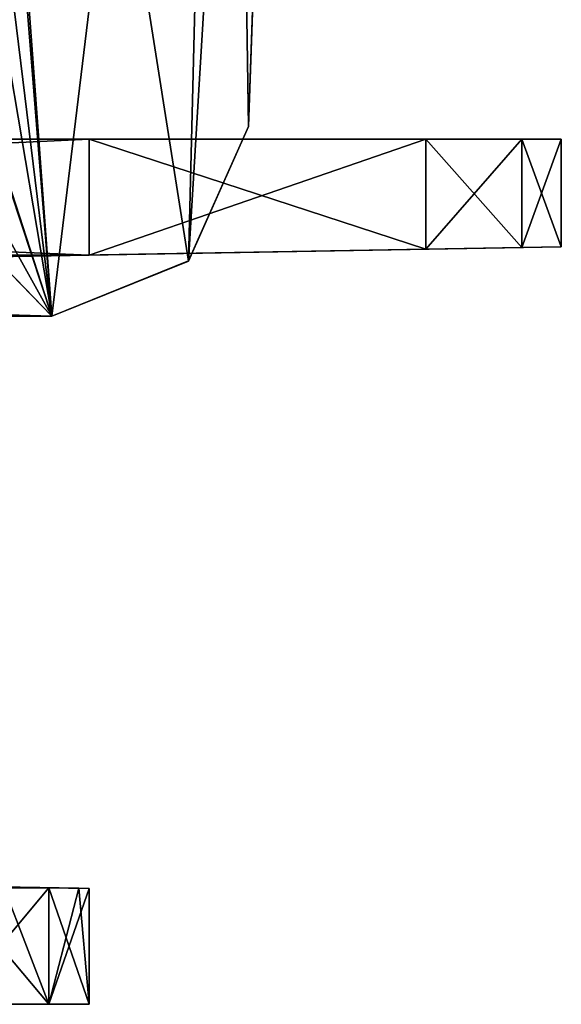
# Model space of a CAD drawing. Header units: millimetres. Extents: x -269 to 269, y -42 to 464.
# Tile 346 of 354: x 236 to 250, y 375 to 400. Entities that reach past the tile are written whole.
import ezdxf

# ---------------------------------------------------------------- set-up
doc = ezdxf.new("R2010")
doc.units = ezdxf.units.MM
doc.header["$LTSCALE"] = 65.185185
for name, color, linetype in [('2972', 7, 'CONTINUOUS'), ('2973', 7, 'CONTINUOUS'), ('2974', 7, 'CONTINUOUS'), ('2975', 7, 'CONTINUOUS'), ('2976', 7, 'CONTINUOUS'), ('2977', 7, 'CONTINUOUS'), ('2978', 7, 'CONTINUOUS'), ('2979', 7, 'CONTINUOUS'), ('2981', 7, 'CONTINUOUS'), ('2982', 7, 'CONTINUOUS'), ('2983', 7, 'CONTINUOUS'), ('2984', 7, 'CONTINUOUS'), ('2985', 7, 'CONTINUOUS'), ('2986', 7, 'CONTINUOUS'), ('2988', 7, 'CONTINUOUS'), ('2992', 7, 'CONTINUOUS'), ('2994', 7, 'CONTINUOUS'), ('2997', 7, 'CONTINUOUS'), ('3137', 7, 'CONTINUOUS'), ('3138', 7, 'CONTINUOUS'), ('3141', 7, 'CONTINUOUS'), ('3296', 7, 'CONTINUOUS'), ('3297', 7, 'CONTINUOUS'), ('4039', 7, 'CONTINUOUS'), ('4040', 7, 'CONTINUOUS'), ('4041', 7, 'CONTINUOUS'), ('4042', 7, 'CONTINUOUS'), ('4043', 7, 'CONTINUOUS'), ('4044', 7, 'CONTINUOUS'), ('4045', 7, 'CONTINUOUS'), ('4046', 7, 'CONTINUOUS'), ('4048', 7, 'CONTINUOUS'), ('4049', 7, 'CONTINUOUS'), ('4050', 7, 'CONTINUOUS'), ('4051', 7, 'CONTINUOUS'), ('4052', 7, 'CONTINUOUS'), ('4053', 7, 'CONTINUOUS'), ('4055', 7, 'CONTINUOUS'), ('4059', 7, 'CONTINUOUS'), ('4061', 7, 'CONTINUOUS'), ('4064', 7, 'CONTINUOUS')]:
    doc.layers.add(name, color=color, linetype=linetype)

msp = doc.modelspace()

# ---------------------------------------------------------------- linework, layer by layer
at = {"layer": '2972', "linetype": 'Continuous'}
for points in [[(237.5, 397, -172.5), (246.061, 397, -172.351), (237.5, 394.055, -172.5), (237.5, 397, -172.5)], [(237.5, 394.055, -172.5), (246.061, 397, -172.351), (246.061, 394.204, -172.351), (237.5, 394.055, -172.5)]]:
    msp.add_3dface(points, dxfattribs=at)
at = {"layer": '2973', "linetype": 'Continuous'}
for points in [[(246.061, 394.204, -172.351), (246.061, 397, -172.351), (248.496, 397, -171.304), (246.061, 394.204, -172.351)], [(246.061, 394.204, -172.351), (248.496, 397, -171.304), (248.496, 394.247, -171.304), (246.061, 394.204, -172.351)], [(249.5, 397, -168.851), (249.5, 394.264, -168.851), (248.496, 394.247, -171.304), (249.5, 397, -168.851)], [(248.496, 397, -171.304), (249.5, 397, -168.851), (248.496, 394.247, -171.304), (248.496, 397, -171.304)]]:
    msp.add_3dface(points, dxfattribs=at)
at = {"layer": '2974', "linetype": 'Continuous'}
for points in [[(249.5, 394.264, -168.851), (249.5, 397, -168.851), (249.5, 397, -8.649), (249.5, 394.264, -168.851)], [(249.5, 394.264, -8.649), (249.5, 394.264, -168.851), (249.5, 397, -8.649), (249.5, 394.264, -8.649)]]:
    msp.add_3dface(points, dxfattribs=at)
at = {"layer": '2975', "linetype": 'Continuous'}
for points in [[(237.5, 394.055, -172.5), (249.5, 394.264, -168.851), (228.785, 393.903, -163.785), (237.5, 394.055, -172.5)], [(228.785, 393.903, -163.785), (249.5, 394.264, -168.851), (232.904, 393.975, -157.621), (228.785, 393.903, -163.785)], [(232.904, 393.975, -19.879), (249.5, 394.264, -8.649), (228.785, 393.903, -13.715), (232.904, 393.975, -19.879)], [(228.785, 393.903, -13.715), (249.5, 394.264, -8.649), (248.496, 394.247, -6.196), (228.785, 393.903, -13.715)], [(246.061, 394.204, -5.149), (228.785, 393.903, -13.715), (248.496, 394.247, -6.196), (246.061, 394.204, -5.149)], [(237.5, 394.055, -5), (228.785, 393.903, -13.715), (246.061, 394.204, -5.149), (237.5, 394.055, -5)], [(232.904, 393.975, -157.621), (249.5, 394.264, -168.851), (234.35, 394, -150.35), (232.904, 393.975, -157.621)], [(234.35, 394, -27.15), (249.5, 394.264, -8.649), (232.904, 393.975, -19.879), (234.35, 394, -27.15)], [(249.5, 394.264, -168.851), (249.5, 394.264, -8.649), (234.35, 394, -150.35), (249.5, 394.264, -168.851)], [(234.35, 394, -150.35), (249.5, 394.264, -8.649), (234.35, 394, -27.15), (234.35, 394, -150.35)], [(249.5, 394.264, -168.851), (237.5, 394.055, -172.5), (248.496, 394.247, -171.304), (249.5, 394.264, -168.851)], [(237.5, 394.055, -172.5), (246.061, 394.204, -172.351), (248.496, 394.247, -171.304), (237.5, 394.055, -172.5)]]:
    msp.add_3dface(points, dxfattribs=at)
at = {"layer": '2976', "linetype": 'Continuous'}
for points in [[(175.41, 394.055, -172.5), (237.5, 394.055, -172.5), (175.48, 394.028, -170.928), (175.41, 394.055, -172.5)], [(175.48, 394.028, -170.928), (237.5, 394.055, -172.5), (175.55, 394, -169.35), (175.48, 394.028, -170.928)], [(175.55, 394, -169.35), (237.5, 394.055, -172.5), (215.35, 394, -169.35), (175.55, 394, -169.35)], [(215.35, 394, -169.35), (237.5, 394.055, -172.5), (222.621, 393.975, -167.904), (215.35, 394, -169.35)], [(237.5, 394.055, -172.5), (228.785, 393.903, -163.785), (222.621, 393.975, -167.904), (237.5, 394.055, -172.5)]]:
    msp.add_3dface(points, dxfattribs=at)
at = {"layer": '2977', "linetype": 'Continuous'}
for points in [[(237.5, 397, -172.5), (175.41, 394.055, -172.5), (168, 397, -172.5), (237.5, 397, -172.5)], [(237.5, 397, -172.5), (237.5, 394.055, -172.5), (175.41, 394.055, -172.5), (237.5, 397, -172.5)]]:
    msp.add_3dface(points, dxfattribs=at)
at = {"layer": '2978', "linetype": 'Continuous'}
for points in [[(236.475, 377.963, -171.475), (234, 375, -172.5), (235.339, 377.95, -172.234), (236.475, 377.963, -171.475)], [(234, 375, -172.5), (236.475, 377.963, -171.475), (236.475, 375, -171.475), (234, 375, -172.5)], [(236.475, 377.963, -171.475), (237.234, 377.95, -170.339), (236.475, 375, -171.475), (236.475, 377.963, -171.475)], [(237.234, 377.95, -170.339), (237.5, 377.945, -169), (236.475, 375, -171.475), (237.234, 377.95, -170.339)], [(237.5, 377.945, -169), (237.5, 375, -169), (236.475, 375, -171.475), (237.5, 377.945, -169)]]:
    msp.add_3dface(points, dxfattribs=at)
at = {"layer": '2979', "linetype": 'Continuous'}
for points in [[(168, 375, -172.5), (234, 375, -172.5), (236.475, 375, -171.475), (168, 375, -172.5)], [(237.5, 375, -169), (168, 375, -172.5), (236.475, 375, -171.475), (237.5, 375, -169)], [(168, 375, -172.5), (237.5, 375, -169), (215.35, 375, -166.35), (168, 375, -172.5)], [(168, 375, -11.15), (215.35, 375, -11.15), (237.5, 375, -8.5), (168, 375, -11.15)], [(234, 375, -5), (168, 375, -11.15), (236.475, 375, -6.025), (234, 375, -5)], [(236.475, 375, -6.025), (168, 375, -11.15), (237.5, 375, -8.5), (236.475, 375, -6.025)], [(215.35, 375, -166.35), (237.5, 375, -169), (226.666, 375, -161.662), (215.35, 375, -166.35)], [(215.35, 375, -11.15), (226.662, 375, -15.834), (237.5, 375, -8.5), (215.35, 375, -11.15)], [(226.662, 375, -15.834), (231.35, 375, -27.15), (237.5, 375, -8.5), (226.662, 375, -15.834)], [(237.5, 375, -169), (231.35, 375, -150.35), (226.666, 375, -161.662), (237.5, 375, -169)], [(231.35, 375, -150.35), (237.5, 375, -169), (237.5, 375, -8.5), (231.35, 375, -150.35)], [(231.35, 375, -27.15), (231.35, 375, -150.35), (237.5, 375, -8.5), (231.35, 375, -27.15)]]:
    msp.add_3dface(points, dxfattribs=at)
at = {"layer": '2981', "linetype": 'Continuous'}
for points in [[(246.061, 397, -172.351), (237.5, 397, -172.5), (168, 397, -166.35), (246.061, 397, -172.351)], [(248.496, 397, -171.304), (246.061, 397, -172.351), (168, 397, -166.35), (248.496, 397, -171.304)], [(237.5, 397, -172.5), (168, 397, -172.5), (168, 397, -166.35), (237.5, 397, -172.5)], [(249.5, 397, -168.851), (248.496, 397, -171.304), (168, 397, -166.35), (249.5, 397, -168.851)], [(215.35, 397, -166.35), (249.5, 397, -168.851), (168, 397, -166.35), (215.35, 397, -166.35)], [(248.496, 397, -6.196), (249.5, 397, -8.649), (168, 397, -5), (248.496, 397, -6.196)], [(168, 397, -5), (249.5, 397, -8.649), (215.35, 397, -11.15), (168, 397, -5)], [(246.061, 397, -5.149), (248.496, 397, -6.196), (168, 397, -5), (246.061, 397, -5.149)], [(237.5, 397, -5), (246.061, 397, -5.149), (168, 397, -5), (237.5, 397, -5)], [(226.662, 397, -161.666), (249.5, 397, -168.851), (215.35, 397, -166.35), (226.662, 397, -161.666)], [(215.35, 397, -11.15), (249.5, 397, -8.649), (226.666, 397, -15.838), (215.35, 397, -11.15)], [(231.35, 397, -150.35), (249.5, 397, -168.851), (226.662, 397, -161.666), (231.35, 397, -150.35)], [(249.5, 397, -8.649), (231.35, 397, -27.15), (226.666, 397, -15.838), (249.5, 397, -8.649)], [(249.5, 397, -8.649), (249.5, 397, -168.851), (231.35, 397, -27.15), (249.5, 397, -8.649)], [(231.35, 397, -27.15), (249.5, 397, -168.851), (231.35, 397, -150.35), (231.35, 397, -27.15)]]:
    msp.add_3dface(points, dxfattribs=at)
at = {"layer": '2982', "linetype": 'Continuous'}
for points in [[(246.061, 394.204, -5.149), (248.496, 394.247, -6.196), (246.061, 397, -5.149), (246.061, 394.204, -5.149)], [(248.496, 394.247, -6.196), (248.496, 397, -6.196), (246.061, 397, -5.149), (248.496, 394.247, -6.196)], [(249.5, 394.264, -8.649), (249.5, 397, -8.649), (248.496, 397, -6.196), (249.5, 394.264, -8.649)], [(248.496, 394.247, -6.196), (249.5, 394.264, -8.649), (248.496, 397, -6.196), (248.496, 394.247, -6.196)]]:
    msp.add_3dface(points, dxfattribs=at)
at = {"layer": '2983', "linetype": 'Continuous'}
for points in [[(237.5, 394.055, -5), (246.061, 394.204, -5.149), (237.5, 397, -5), (237.5, 394.055, -5)], [(246.061, 394.204, -5.149), (246.061, 397, -5.149), (237.5, 397, -5), (246.061, 394.204, -5.149)]]:
    msp.add_3dface(points, dxfattribs=at)
at = {"layer": '2984', "linetype": 'Continuous'}
for points in [[(237.5, 394.055, -5), (237.5, 397, -5), (168, 397, -5), (237.5, 394.055, -5)], [(237.5, 394.055, -5), (168, 397, -5), (175.41, 394.055, -5), (237.5, 394.055, -5)]]:
    msp.add_3dface(points, dxfattribs=at)
at = {"layer": '2985', "linetype": 'Continuous'}
for points in [[(234, 377.945, -5), (236.475, 375, -6.025), (235.339, 377.95, -5.266), (234, 377.945, -5)], [(234, 375, -5), (236.475, 375, -6.025), (234, 377.945, -5), (234, 375, -5)], [(235.339, 377.95, -5.266), (236.475, 375, -6.025), (236.475, 377.963, -6.025), (235.339, 377.95, -5.266)], [(236.475, 375, -6.025), (237.5, 375, -8.5), (236.475, 377.963, -6.025), (236.475, 375, -6.025)], [(236.475, 377.963, -6.025), (237.5, 375, -8.5), (237.234, 377.95, -7.161), (236.475, 377.963, -6.025)], [(237.234, 377.95, -7.161), (237.5, 375, -8.5), (237.5, 377.945, -8.5), (237.234, 377.95, -7.161)]]:
    msp.add_3dface(points, dxfattribs=at)
at = {"layer": '2986', "linetype": 'Continuous'}
msp.add_3dface([(235.339, 377.95, -5.266), (236.475, 377.963, -6.025), (228.785, 378.097, -13.715), (235.339, 377.95, -5.266)], dxfattribs=at)
at = {"layer": '2988', "linetype": 'Continuous'}
for points in [[(237.5, 394.055, -5), (175.41, 394.055, -5), (215.35, 394, -8.15), (237.5, 394.055, -5)], [(222.621, 393.975, -9.596), (237.5, 394.055, -5), (215.35, 394, -8.15), (222.621, 393.975, -9.596)], [(228.785, 393.903, -13.715), (237.5, 394.055, -5), (222.621, 393.975, -9.596), (228.785, 393.903, -13.715)]]:
    msp.add_3dface(points, dxfattribs=at)
at = {"layer": '2992', "linetype": 'Continuous'}
for points in [[(237.5, 377.945, -169), (237.234, 377.95, -170.339), (228.785, 378.097, -163.785), (237.5, 377.945, -169)], [(232.904, 378.025, -157.621), (237.5, 377.945, -169), (228.785, 378.097, -163.785), (232.904, 378.025, -157.621)], [(237.234, 377.95, -170.339), (236.475, 377.963, -171.475), (228.785, 378.097, -163.785), (237.234, 377.95, -170.339)], [(236.475, 377.963, -6.025), (237.5, 377.945, -8.5), (228.785, 378.097, -13.715), (236.475, 377.963, -6.025)], [(228.785, 378.097, -13.715), (237.5, 377.945, -8.5), (232.904, 378.025, -19.879), (228.785, 378.097, -13.715)], [(234.35, 378, -150.35), (237.5, 377.945, -169), (232.904, 378.025, -157.621), (234.35, 378, -150.35)], [(237.5, 377.945, -8.5), (234.35, 378, -27.15), (232.904, 378.025, -19.879), (237.5, 377.945, -8.5)], [(237.5, 377.945, -8.5), (237.5, 377.945, -169), (234.35, 378, -27.15), (237.5, 377.945, -8.5)], [(234.35, 378, -27.15), (237.5, 377.945, -169), (234.35, 378, -150.35), (234.35, 378, -27.15)], [(236.475, 377.963, -6.025), (237.234, 377.95, -7.161), (237.5, 377.945, -8.5), (236.475, 377.963, -6.025)]]:
    msp.add_3dface(points, dxfattribs=at)
at = {"layer": '2994', "linetype": 'Continuous'}
for points in [[(236.475, 377.963, -171.475), (234, 377.945, -172.5), (228.785, 378.097, -163.785), (236.475, 377.963, -171.475)], [(234, 377.945, -172.5), (236.475, 377.963, -171.475), (235.339, 377.95, -172.234), (234, 377.945, -172.5)]]:
    msp.add_3dface(points, dxfattribs=at)
at = {"layer": '2997', "linetype": 'Continuous'}
for points in [[(237.5, 375, -169), (237.5, 377.945, -169), (237.5, 377.945, -8.5), (237.5, 375, -169)], [(237.5, 375, -8.5), (237.5, 375, -169), (237.5, 377.945, -8.5), (237.5, 375, -8.5)]]:
    msp.add_3dface(points, dxfattribs=at)
at = {"layer": '3137', "linetype": 'Continuous'}
for points in [[(228.151, 461, -361.649), (236.554, 392.5, -364.041), (226.806, 422.5, -362.994), (228.151, 461, -361.649)], [(236.554, 392.5, -364.041), (228.151, 461, -361.649), (243.3, 448.179, -362.097), (236.554, 392.5, -364.041)], [(240.028, 393.904, -363.992), (236.554, 392.5, -364.041), (243.3, 448.179, -362.097), (240.028, 393.904, -363.992)], [(241.551, 397.326, -363.873), (240.028, 393.904, -363.992), (243.3, 448.179, -362.097), (241.551, 397.326, -363.873)], [(242.8, 433.1, -362.623), (241.551, 397.326, -363.873), (243.3, 448.179, -362.097), (242.8, 433.1, -362.623)], [(236.554, 392.5, -364.041), (-236.554, 392.5, -364.041), (226.806, 422.5, -362.994), (236.554, 392.5, -364.041)]]:
    msp.add_3dface(points, dxfattribs=at)
at = {"layer": '3138', "linetype": 'Continuous'}
for points in [[(-236.554, 392.5, -364.041), (236.554, 392.5, -364.041), (-236.554, 392.5, -361.541), (-236.554, 392.5, -364.041)], [(236.554, 392.5, -364.041), (236.554, 392.5, -361.541), (-236.554, 392.5, -361.541), (236.554, 392.5, -364.041)]]:
    msp.add_3dface(points, dxfattribs=at)
at = {"layer": '3141', "linetype": 'Continuous'}
for points in [[(233.3, 433.1, -360.123), (236.554, 392.5, -361.541), (233.3, 436.5, -360.005), (233.3, 433.1, -360.123)], [(233.3, 436.5, -360.005), (236.554, 392.5, -361.541), (240.027, 393.903, -361.492), (233.3, 436.5, -360.005)], [(241, 433.1, -360.123), (233.3, 436.5, -360.005), (240.027, 393.903, -361.492), (241, 433.1, -360.123)], [(229.053, 415.238, -360.747), (236.554, 392.5, -361.541), (229.677, 433.1, -360.123), (229.053, 415.238, -360.747)], [(229.677, 433.1, -360.123), (236.554, 392.5, -361.541), (233.3, 433.1, -360.123), (229.677, 433.1, -360.123)], [(241.551, 397.326, -361.373), (241, 433.1, -360.123), (240.027, 393.903, -361.492), (241.551, 397.326, -361.373)], [(242.8, 433.1, -360.123), (241, 433.1, -360.123), (241.551, 397.326, -361.373), (242.8, 433.1, -360.123)], [(226.769, 410.107, -360.926), (236.554, 392.5, -361.541), (229.053, 415.238, -360.747), (226.769, 410.107, -360.926)], [(221.557, 408, -361), (236.554, 392.5, -361.541), (226.769, 410.107, -360.926), (221.557, 408, -361)], [(236.554, 392.5, -361.541), (-221.557, 408, -361), (-236.554, 392.5, -361.541), (236.554, 392.5, -361.541)], [(221.557, 408, -361), (-221.557, 408, -361), (236.554, 392.5, -361.541), (221.557, 408, -361)]]:
    msp.add_3dface(points, dxfattribs=at)
at = {"layer": '3296', "linetype": 'Continuous'}
for points in [[(241.551, 397.326, -363.873), (242.8, 433.1, -362.623), (241.551, 397.326, -361.373), (241.551, 397.326, -363.873)], [(242.8, 433.1, -362.623), (242.8, 433.1, -360.123), (241.551, 397.326, -361.373), (242.8, 433.1, -362.623)]]:
    msp.add_3dface(points, dxfattribs=at)
at = {"layer": '3297', "linetype": 'Continuous'}
for points in [[(240.028, 393.904, -363.992), (241.551, 397.326, -363.873), (240.027, 393.903, -361.492), (240.028, 393.904, -363.992)], [(241.551, 397.326, -363.873), (241.551, 397.326, -361.373), (240.027, 393.903, -361.492), (241.551, 397.326, -363.873)], [(236.554, 392.5, -364.041), (240.028, 393.904, -363.992), (236.554, 392.5, -361.541), (236.554, 392.5, -364.041)], [(236.554, 392.5, -361.541), (240.028, 393.904, -363.992), (240.027, 393.903, -361.492), (236.554, 392.5, -361.541)]]:
    msp.add_3dface(points, dxfattribs=at)
at = {"layer": '4039', "linetype": 'Continuous'}
for points in [[(237.5, 397, -342), (246.061, 397, -341.851), (237.5, 394.055, -342), (237.5, 397, -342)], [(246.061, 397, -341.851), (246.061, 394.204, -341.851), (237.5, 394.055, -342), (246.061, 397, -341.851)]]:
    msp.add_3dface(points, dxfattribs=at)
at = {"layer": '4040', "linetype": 'Continuous'}
for points in [[(246.061, 397, -341.851), (248.496, 397, -340.804), (246.061, 394.204, -341.851), (246.061, 397, -341.851)], [(248.496, 397, -340.804), (248.496, 394.247, -340.804), (246.061, 394.204, -341.851), (248.496, 397, -340.804)], [(248.496, 397, -340.804), (249.5, 397, -338.351), (248.496, 394.247, -340.804), (248.496, 397, -340.804)], [(249.5, 397, -338.351), (249.5, 394.264, -338.351), (248.496, 394.247, -340.804), (249.5, 397, -338.351)]]:
    msp.add_3dface(points, dxfattribs=at)
at = {"layer": '4041', "linetype": 'Continuous'}
for points in [[(249.5, 397, -338.351), (249.5, 397, -178.149), (249.5, 394.264, -338.351), (249.5, 397, -338.351)], [(249.5, 394.264, -338.351), (249.5, 397, -178.149), (249.5, 394.264, -178.149), (249.5, 394.264, -338.351)]]:
    msp.add_3dface(points, dxfattribs=at)
at = {"layer": '4042', "linetype": 'Continuous'}
for points in [[(237.5, 394.055, -342), (249.5, 394.264, -338.351), (228.785, 393.903, -333.285), (237.5, 394.055, -342)], [(228.785, 393.903, -333.285), (249.5, 394.264, -338.351), (232.904, 393.975, -327.121), (228.785, 393.903, -333.285)], [(232.904, 393.975, -189.379), (249.5, 394.264, -178.149), (228.785, 393.903, -183.215), (232.904, 393.975, -189.379)], [(228.785, 393.903, -183.215), (249.5, 394.264, -178.149), (248.496, 394.247, -175.696), (228.785, 393.903, -183.215)], [(246.061, 394.204, -174.649), (228.785, 393.903, -183.215), (248.496, 394.247, -175.696), (246.061, 394.204, -174.649)], [(237.5, 394.055, -174.5), (228.785, 393.903, -183.215), (246.061, 394.204, -174.649), (237.5, 394.055, -174.5)], [(232.904, 393.975, -327.121), (249.5, 394.264, -338.351), (234.35, 394, -319.85), (232.904, 393.975, -327.121)], [(234.35, 394, -196.65), (249.5, 394.264, -178.149), (232.904, 393.975, -189.379), (234.35, 394, -196.65)], [(249.5, 394.264, -338.351), (249.5, 394.264, -178.149), (234.35, 394, -319.85), (249.5, 394.264, -338.351)], [(234.35, 394, -319.85), (249.5, 394.264, -178.149), (234.35, 394, -196.65), (234.35, 394, -319.85)], [(248.496, 394.247, -340.804), (249.5, 394.264, -338.351), (237.5, 394.055, -342), (248.496, 394.247, -340.804)], [(246.061, 394.204, -341.851), (248.496, 394.247, -340.804), (237.5, 394.055, -342), (246.061, 394.204, -341.851)]]:
    msp.add_3dface(points, dxfattribs=at)
at = {"layer": '4043', "linetype": 'Continuous'}
for points in [[(175.41, 394.055, -342), (237.5, 394.055, -342), (175.48, 394.028, -340.428), (175.41, 394.055, -342)], [(237.5, 394.055, -342), (175.55, 394, -338.85), (175.48, 394.028, -340.428), (237.5, 394.055, -342)], [(237.5, 394.055, -342), (215.35, 394, -338.85), (175.55, 394, -338.85), (237.5, 394.055, -342)], [(237.5, 394.055, -342), (222.621, 393.975, -337.404), (215.35, 394, -338.85), (237.5, 394.055, -342)], [(237.5, 394.055, -342), (228.785, 393.903, -333.285), (222.621, 393.975, -337.404), (237.5, 394.055, -342)]]:
    msp.add_3dface(points, dxfattribs=at)
at = {"layer": '4044', "linetype": 'Continuous'}
for points in [[(168, 397, -342), (237.5, 397, -342), (175.41, 394.055, -342), (168, 397, -342)], [(237.5, 397, -342), (237.5, 394.055, -342), (175.41, 394.055, -342), (237.5, 397, -342)]]:
    msp.add_3dface(points, dxfattribs=at)
at = {"layer": '4045', "linetype": 'Continuous'}
for points in [[(236.475, 377.963, -340.975), (234, 375, -342), (235.339, 377.95, -341.734), (236.475, 377.963, -340.975)], [(234, 375, -342), (236.475, 377.963, -340.975), (236.475, 375, -340.975), (234, 375, -342)], [(236.475, 377.963, -340.975), (237.234, 377.95, -339.839), (236.475, 375, -340.975), (236.475, 377.963, -340.975)], [(237.234, 377.95, -339.839), (237.5, 377.945, -338.5), (236.475, 375, -340.975), (237.234, 377.95, -339.839)], [(237.5, 377.945, -338.5), (237.5, 375, -338.5), (236.475, 375, -340.975), (237.5, 377.945, -338.5)]]:
    msp.add_3dface(points, dxfattribs=at)
at = {"layer": '4046', "linetype": 'Continuous'}
for points in [[(168, 375, -180.65), (215.35, 375, -180.65), (237.5, 375, -178), (168, 375, -180.65)], [(234, 375, -174.5), (168, 375, -180.65), (236.475, 375, -175.525), (234, 375, -174.5)], [(236.475, 375, -175.525), (168, 375, -180.65), (237.5, 375, -178), (236.475, 375, -175.525)], [(168, 375, -342), (234, 375, -342), (236.475, 375, -340.975), (168, 375, -342)], [(237.5, 375, -338.5), (168, 375, -342), (236.475, 375, -340.975), (237.5, 375, -338.5)], [(168, 375, -342), (237.5, 375, -338.5), (215.35, 375, -335.85), (168, 375, -342)], [(215.35, 375, -180.65), (226.662, 375, -185.334), (237.5, 375, -178), (215.35, 375, -180.65)], [(215.35, 375, -335.85), (237.5, 375, -338.5), (226.666, 375, -331.162), (215.35, 375, -335.85)], [(226.662, 375, -185.334), (231.35, 375, -196.65), (237.5, 375, -178), (226.662, 375, -185.334)], [(237.5, 375, -338.5), (231.35, 375, -319.85), (226.666, 375, -331.162), (237.5, 375, -338.5)], [(231.35, 375, -196.65), (231.35, 375, -319.85), (237.5, 375, -178), (231.35, 375, -196.65)], [(231.35, 375, -319.85), (237.5, 375, -338.5), (237.5, 375, -178), (231.35, 375, -319.85)]]:
    msp.add_3dface(points, dxfattribs=at)
at = {"layer": '4048', "linetype": 'Continuous'}
for points in [[(249.5, 397, -178.149), (215.35, 397, -180.65), (168, 397, -174.5), (249.5, 397, -178.149)], [(215.35, 397, -335.85), (249.5, 397, -338.351), (168, 397, -335.85), (215.35, 397, -335.85)], [(168, 397, -335.85), (249.5, 397, -338.351), (248.496, 397, -340.804), (168, 397, -335.85)], [(248.496, 397, -175.696), (249.5, 397, -178.149), (168, 397, -174.5), (248.496, 397, -175.696)], [(246.061, 397, -174.649), (248.496, 397, -175.696), (168, 397, -174.5), (246.061, 397, -174.649)], [(237.5, 397, -174.5), (246.061, 397, -174.649), (168, 397, -174.5), (237.5, 397, -174.5)], [(168, 397, -342), (168, 397, -335.85), (237.5, 397, -342), (168, 397, -342)], [(237.5, 397, -342), (168, 397, -335.85), (246.061, 397, -341.851), (237.5, 397, -342)], [(246.061, 397, -341.851), (168, 397, -335.85), (248.496, 397, -340.804), (246.061, 397, -341.851)], [(226.666, 397, -185.338), (215.35, 397, -180.65), (249.5, 397, -178.149), (226.666, 397, -185.338)], [(226.662, 397, -331.166), (249.5, 397, -338.351), (215.35, 397, -335.85), (226.662, 397, -331.166)], [(231.35, 397, -319.85), (249.5, 397, -338.351), (226.662, 397, -331.166), (231.35, 397, -319.85)], [(231.35, 397, -196.65), (226.666, 397, -185.338), (249.5, 397, -178.149), (231.35, 397, -196.65)], [(249.5, 397, -338.351), (231.35, 397, -196.65), (249.5, 397, -178.149), (249.5, 397, -338.351)], [(231.35, 397, -196.65), (249.5, 397, -338.351), (231.35, 397, -319.85), (231.35, 397, -196.65)]]:
    msp.add_3dface(points, dxfattribs=at)
at = {"layer": '4049', "linetype": 'Continuous'}
for points in [[(248.496, 397, -175.696), (246.061, 397, -174.649), (248.496, 394.247, -175.696), (248.496, 397, -175.696)], [(246.061, 397, -174.649), (246.061, 394.204, -174.649), (248.496, 394.247, -175.696), (246.061, 397, -174.649)], [(249.5, 397, -178.149), (248.496, 397, -175.696), (249.5, 394.264, -178.149), (249.5, 397, -178.149)], [(249.5, 394.264, -178.149), (248.496, 397, -175.696), (248.496, 394.247, -175.696), (249.5, 394.264, -178.149)]]:
    msp.add_3dface(points, dxfattribs=at)
at = {"layer": '4050', "linetype": 'Continuous'}
for points in [[(246.061, 397, -174.649), (237.5, 397, -174.5), (246.061, 394.204, -174.649), (246.061, 397, -174.649)], [(237.5, 397, -174.5), (237.5, 394.055, -174.5), (246.061, 394.204, -174.649), (237.5, 397, -174.5)]]:
    msp.add_3dface(points, dxfattribs=at)
at = {"layer": '4051', "linetype": 'Continuous'}
for points in [[(237.5, 397, -174.5), (168, 397, -174.5), (237.5, 394.055, -174.5), (237.5, 397, -174.5)], [(237.5, 394.055, -174.5), (168, 397, -174.5), (175.41, 394.055, -174.5), (237.5, 394.055, -174.5)]]:
    msp.add_3dface(points, dxfattribs=at)
at = {"layer": '4052', "linetype": 'Continuous'}
for points in [[(234, 377.945, -174.5), (236.475, 375, -175.525), (235.339, 377.95, -174.766), (234, 377.945, -174.5)], [(234, 375, -174.5), (236.475, 375, -175.525), (234, 377.945, -174.5), (234, 375, -174.5)], [(235.339, 377.95, -174.766), (236.475, 375, -175.525), (236.475, 377.963, -175.525), (235.339, 377.95, -174.766)], [(236.475, 375, -175.525), (237.5, 375, -178), (236.475, 377.963, -175.525), (236.475, 375, -175.525)], [(236.475, 377.963, -175.525), (237.5, 375, -178), (237.234, 377.95, -176.661), (236.475, 377.963, -175.525)], [(237.234, 377.95, -176.661), (237.5, 375, -178), (237.5, 377.945, -178), (237.234, 377.95, -176.661)]]:
    msp.add_3dface(points, dxfattribs=at)
at = {"layer": '4053', "linetype": 'Continuous'}
msp.add_3dface([(235.339, 377.95, -174.766), (236.475, 377.963, -175.525), (228.785, 378.097, -183.215), (235.339, 377.95, -174.766)], dxfattribs=at)
at = {"layer": '4055', "linetype": 'Continuous'}
for points in [[(237.5, 394.055, -174.5), (175.41, 394.055, -174.5), (215.35, 394, -177.65), (237.5, 394.055, -174.5)], [(222.621, 393.975, -179.096), (237.5, 394.055, -174.5), (215.35, 394, -177.65), (222.621, 393.975, -179.096)], [(228.785, 393.903, -183.215), (237.5, 394.055, -174.5), (222.621, 393.975, -179.096), (228.785, 393.903, -183.215)]]:
    msp.add_3dface(points, dxfattribs=at)
at = {"layer": '4059', "linetype": 'Continuous'}
for points in [[(237.5, 377.945, -338.5), (237.234, 377.95, -339.839), (228.785, 378.097, -333.285), (237.5, 377.945, -338.5)], [(232.904, 378.025, -327.121), (237.5, 377.945, -338.5), (228.785, 378.097, -333.285), (232.904, 378.025, -327.121)], [(237.234, 377.95, -339.839), (236.475, 377.963, -340.975), (228.785, 378.097, -333.285), (237.234, 377.95, -339.839)], [(236.475, 377.963, -175.525), (237.5, 377.945, -178), (228.785, 378.097, -183.215), (236.475, 377.963, -175.525)], [(228.785, 378.097, -183.215), (237.5, 377.945, -178), (232.904, 378.025, -189.379), (228.785, 378.097, -183.215)], [(234.35, 378, -319.85), (237.5, 377.945, -338.5), (232.904, 378.025, -327.121), (234.35, 378, -319.85)], [(237.5, 377.945, -178), (234.35, 378, -196.65), (232.904, 378.025, -189.379), (237.5, 377.945, -178)], [(237.5, 377.945, -178), (237.5, 377.945, -338.5), (234.35, 378, -196.65), (237.5, 377.945, -178)], [(234.35, 378, -196.65), (237.5, 377.945, -338.5), (234.35, 378, -319.85), (234.35, 378, -196.65)], [(236.475, 377.963, -175.525), (237.234, 377.95, -176.661), (237.5, 377.945, -178), (236.475, 377.963, -175.525)]]:
    msp.add_3dface(points, dxfattribs=at)
at = {"layer": '4061', "linetype": 'Continuous'}
for points in [[(236.475, 377.963, -340.975), (234, 377.945, -342), (228.785, 378.097, -333.285), (236.475, 377.963, -340.975)], [(234, 377.945, -342), (236.475, 377.963, -340.975), (235.339, 377.95, -341.734), (234, 377.945, -342)]]:
    msp.add_3dface(points, dxfattribs=at)
at = {"layer": '4064', "linetype": 'Continuous'}
for points in [[(237.5, 375, -338.5), (237.5, 377.945, -338.5), (237.5, 377.945, -178), (237.5, 375, -338.5)], [(237.5, 375, -178), (237.5, 375, -338.5), (237.5, 377.945, -178), (237.5, 375, -178)]]:
    msp.add_3dface(points, dxfattribs=at)

doc.saveas('drawing.dxf')
